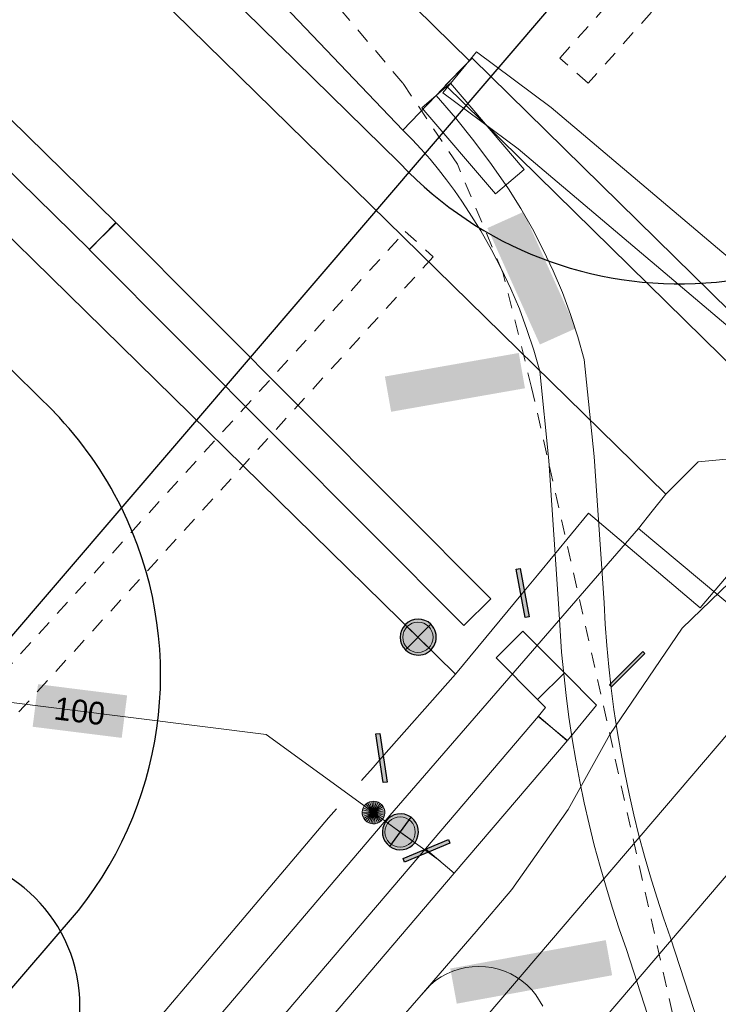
# Model space of a CAD drawing. Header units: metres. Extents: x 2695560 to 2696939, y 1260491 to 1262050.
# Tile 451 of 656: x 2696027 to 2696036, y 1261047 to 1261060. Entities that reach past the tile are written whole.
import ezdxf

# ---------------------------------------------------------------- set-up
doc = ezdxf.new("R2010")
doc.units = ezdxf.units.M
doc.linetypes.add('AUSGEZOGEN', pattern=[0])
doc.linetypes.add('VERDECKT2_S2', pattern=[0.36, 0.2, -0.16])
for name, color, linetype in [('XR$1$AV_Linien (BB)', 7, 'AUSGEZOGEN'), ('XR$1$AW_LK_Zwischenpunkt', 24, 'AUSGEZOGEN'), ('XR$1$GR_Baum', 94, 'AUSGEZOGEN'), ('XR$1$Liegenschaftsgrenzen', 7, 'AUSGEZOGEN'), ('XR$1$PFWA', 255, 'AUSGEZOGEN'), ('XR$1$WA_LK_Absperrarmatur', 171, 'AUSGEZOGEN'), ('XR$1$WA_LK_Rohrleitungsteil', 171, 'AUSGEZOGEN')]:
    doc.layers.add(name, color=color, linetype=linetype)
for name, color, linetype, lineweight in [('XR$2$ABW-LinieFlaeche-R-genau', 4, 'AUSGEZOGEN', 18), ('XR$2$ELE-Flaeche-oberirdisch', 1, 'AUSGEZOGEN', 18), ('XR$2$ELE-Linie-ungenau', 1, 'VERDECKT2_S2', 18), ('XR$2$ELE-LinieFlaeche-genau', 1, 'AUSGEZOGEN', 18), ('XR$2$ELE-LinieFlaeche-ungenau', 1, 'VERDECKT2_S2', 18), ('XR$2$GAS-Linie-genau', 12, 'AUSGEZOGEN', 18), ('XR$2$KOM-Linie-U-genau', 91, 'AUSGEZOGEN', 18), ('XR$2$WAS-Linie-genau', 5, 'AUSGEZOGEN', 18), ('XR$2$WAS-LinieFlaeche-genau', 5, 'AUSGEZOGEN', 18), ('XR$2$WAS-Punkt', 5, 'AUSGEZOGEN', 18), ('XR$2$WEI-Text', 59, 'AUSGEZOGEN', 18)]:
    doc.layers.add(name, color=color, linetype=linetype, lineweight=lineweight)
doc.styles.add('TXT', font='txt')

# ---------------------------------------------------------------- blocks, each defined once
blk = doc.blocks.new('COMPLEXOBJECT_620')
at = {"layer": 'XR$1$AV_Linien (BB)', "color": 7, "linetype": 'AUSGEZOGEN', "transparency": 33554687}
blk.add_arc((6034.513, 11061.805), 5.059, 225.1216, 326.0702, dxfattribs=at)
blk = doc.blocks.new('COMPLEXOBJECT_667')
at = {"layer": 'XR$1$AV_Linien (BB)', "color": 7, "linetype": 'AUSGEZOGEN', "transparency": 33554687}
blk.add_line((5990.212, 11006.042), (6026.587, 11048.476), dxfattribs=at)
blk.add_arc((6022.68, 11051.582), 4.991, 321.5161, 26.3122, dxfattribs=at)
blk = doc.blocks.new('WBGR1')
at = {"color": 94, "transparency": 33554687}
for radius, start, end in [(1, 90, 270), (1, 270, 90), (0.05, 90, 270), (0.05, 270, 90)]:
    blk.add_arc((0, 0), radius, start, end, dxfattribs=at)
blk = doc.blocks.new('BAW2092')
at = {"true_color": 0x000000, "transparency": 33554687}
blk.add_hatch(color=18, dxfattribs=at).paths.add_polyline_path([(-0.03, 0.5), (-0.03, -0.5), (0.03, -0.5), (0.03, 0.5)])
at = {"transparency": 33554687}
blk.add_lwpolyline([(-0.03, 0.5), (0.03, 0.5), (0.03, -0.5), (-0.03, -0.5), (-0.03, 0.5)], close=True, dxfattribs=at)
blk = doc.blocks.new('BWA2013')
at = {"true_color": 0x000000, "transparency": 33554687}
blk.add_hatch(color=18, dxfattribs=at).paths.add_polyline_path([(-0.291, -0.409), (0.352, 0.357), (0.291, 0.409), (-0.352, -0.357)])
at = {"transparency": 33554687}
blk.add_lwpolyline([(-0.291, -0.409), (-0.352, -0.357), (0.291, 0.409), (0.352, 0.357), (-0.291, -0.409)], close=True, dxfattribs=at)
blk = doc.blocks.new('BWA965')
at = {"layer": 'XR$1$PFWA', "transparency": 33554687}
blk.add_hatch(color=7, dxfattribs=at).paths.add_polyline_path([(0, 0.5), (-0.051, 0.497), (-0.101, 0.49), (-0.15, 0.477), (-0.197, 0.459), (-0.243, 0.437), (-0.286, 0.41), (-0.326, 0.379), (-0.362, 0.344), (-0.395, 0.306), (-0.424, 0.264), (-0.449, 0.22), (-0.469, 0.174), (-0.484, 0.125), (-0.494, 0.076), (-0.499, 0.025), (-0.499, -0.025), (-0.494, -0.076), (-0.484, -0.125), (-0.469, -0.174), (-0.449, -0.22), (-0.424, -0.264), (-0.395, -0.306), (-0.362, -0.344), (-0.326, -0.379), (-0.286, -0.41), (-0.243, -0.437), (-0.197, -0.459), (-0.15, -0.477), (-0.101, -0.49), (-0.051, -0.497), (0, -0.5), (0.051, -0.497), (0.101, -0.49), (0.15, -0.477), (0.197, -0.459), (0.243, -0.437), (0.286, -0.41), (0.326, -0.379), (0.362, -0.344), (0.395, -0.306), (0.424, -0.264), (0.449, -0.22), (0.469, -0.174), (0.484, -0.125), (0.494, -0.076), (0.499, -0.025), (0.499, 0.025), (0.494, 0.076), (0.484, 0.125), (0.469, 0.174), (0.449, 0.22), (0.424, 0.264), (0.395, 0.306), (0.362, 0.344), (0.326, 0.379), (0.286, 0.41), (0.243, 0.437), (0.197, 0.459), (0.15, 0.477), (0.101, 0.49), (0.051, 0.497)])
at = {"transparency": 33554687}
blk.add_line((0, 0.5), (0, -0.5), dxfattribs=at)
for start, end in [(90, 270), (270, 90)]:
    blk.add_arc((0, 0), 0.5, start, end, dxfattribs=at)
blk = doc.blocks.new('WAS-ABSPERRORGAN')
at = {"layer": 'XR$2$WAS-Punkt', "linetype": 'AUSGEZOGEN', "transparency": 33554687}
for p, q in [((0, 200, 2500), (0, -200, 2500)), ((0, 0), (0, 0))]:
    blk.add_line(p, q, dxfattribs=at)
blk.add_circle((0, 0, 502500), 200, dxfattribs=at)
blk = doc.blocks.new('WAS-BOGEN_VERTIKAL')
at = {"layer": 'XR$2$WAS-Punkt', "transparency": 33554687}
blk.add_hatch(color=5, dxfattribs=at).paths.add_polyline_path([(0, -150), (15, -149), (30, -147), (45, -143), (59, -138), (73, -131), (86, -123), (98, -114), (109, -103), (119, -92), (127, -79), (135, -66), (141, -52), (145, -38), (148, -23), (150, -8), (150, 8), (148, 23), (145, 38), (141, 52), (135, 66), (127, 79), (119, 92), (109, 103), (98, 114), (86, 123), (73, 131), (59, 138), (45, 143), (30, 147), (15, 149), (0, 150), (-15, 149), (-30, 147), (-45, 143), (-59, 138), (-73, 131), (-86, 123), (-98, 114), (-109, 103), (-119, 92), (-127, 79), (-135, 66), (-141, 52), (-145, 38), (-148, 23), (-150, 8), (-150, -8), (-148, -23), (-145, -38), (-141, -52), (-135, -66), (-127, -79), (-119, -92), (-109, -103), (-98, -114), (-86, -123), (-73, -131), (-59, -138), (-45, -143), (-30, -147), (-15, -149)])
at = {"layer": 'XR$2$WAS-Punkt', "lineweight": 13, "transparency": 33554687}
for points in [[(-57, 139, 2500), (0, 0, 2500), (-83, 125, 2500)], [(-57, 139), (0, 0), (-83, 125)], [(-57, 139, 2500), (-57, 139), (-83, 125), (-83, 125, 2500)], [(-29, 147, 2500), (0, 0, 2500), (-57, 139, 2500)], [(-29, 147), (0, 0), (-57, 139)], [(-29, 147, 2500), (-29, 147), (-57, 139), (-57, 139, 2500)], [(0, 150, 2500), (0, 0, 2500), (-29, 147, 2500)], [(0, 150), (0, 0), (-29, 147)], [(0, 150, 2500), (0, 150), (-29, 147), (-29, 147, 2500)], [(29, 147, 2500), (0, 0, 2500), (0, 150, 2500)], [(29, 147), (0, 0), (0, 150)], [(29, 147, 2500), (29, 147), (0, 150), (0, 150, 2500)], [(57, 139, 2500), (0, 0, 2500), (29, 147, 2500)], [(57, 139), (0, 0), (29, 147)], [(83, 125, 2500), (0, 0, 2500), (57, 139, 2500)], [(83, 125), (0, 0), (57, 139)], [(57, 139, 2500), (57, 139), (29, 147), (29, 147, 2500)], [(83, 125, 2500), (83, 125), (57, 139), (57, 139, 2500)], [(-147, 29, 2500), (0, 0, 2500), (-150, 0, 2500)], [(-147, 29), (0, 0), (-150, 0)], [(-147, 29, 2500), (-147, 29), (-150, 0), (-150, 0, 2500)], [(-150, 0, 2500), (0, 0, 2500), (-147, -29, 2500)], [(-150, 0), (0, 0), (-147, -29)], [(-139, 57, 2500), (0, 0, 2500), (-147, 29, 2500)], [(-139, 57), (0, 0), (-147, 29)], [(-139, 57, 2500), (-139, 57), (-147, 29), (-147, 29, 2500)], [(-147, -29, 2500), (0, 0, 2500), (-139, -57, 2500)], [(-147, -29), (0, 0), (-139, -57)], [(-125, 83, 2500), (0, 0, 2500), (-139, 57, 2500)], [(-125, 83), (0, 0), (-139, 57)], [(-125, 83, 2500), (-125, 83), (-139, 57), (-139, 57, 2500)], [(-139, -57, 2500), (0, 0, 2500), (-125, -83, 2500)], [(-139, -57), (0, 0), (-125, -83)], [(-106, 106, 2500), (0, 0, 2500), (-125, 83, 2500)], [(-106, 106), (0, 0), (-125, 83)], [(-106, 106, 2500), (-106, 106), (-125, 83), (-125, 83, 2500)], [(-125, -83, 2500), (0, 0, 2500), (-106, -106, 2500)], [(-125, -83), (0, 0), (-106, -106)], [(-83, 125, 2500), (0, 0, 2500), (-106, 106, 2500)], [(-83, 125), (0, 0), (-106, 106)], [(-83, 125, 2500), (-83, 125), (-106, 106), (-106, 106, 2500)], [(-106, -106, 2500), (0, 0, 2500), (-83, -125, 2500)], [(-106, -106), (0, 0), (-83, -125)], [(-83, -125, 2500), (0, 0, 2500), (-57, -139, 2500)], [(-83, -125), (0, 0), (-57, -139)], [(-57, -139, 2500), (0, 0, 2500), (-29, -147, 2500)], [(-57, -139), (0, 0), (-29, -147)], [(-29, -147, 2500), (0, 0, 2500), (0, -150, 2500)], [(-29, -147), (0, 0), (0, -150)], [(106, 106, 2500), (0, 0, 2500), (83, 125, 2500)], [(106, 106), (0, 0), (83, 125)], [(125, 83, 2500), (0, 0, 2500), (106, 106, 2500)], [(125, 83), (0, 0), (106, 106)], [(139, 57, 2500), (0, 0, 2500), (125, 83, 2500)], [(139, 57), (0, 0), (125, 83)], [(147, 29, 2500), (0, 0, 2500), (139, 57, 2500)], [(147, 29), (0, 0), (139, 57)], [(150, 0, 2500), (0, 0, 2500), (147, 29, 2500)], [(150, 0), (0, 0), (147, 29)], [(0, -150, 2500), (0, 0, 2500), (29, -147, 2500)], [(29, -147, 2500), (0, 0, 2500), (57, -139, 2500)], [(57, -139, 2500), (0, 0, 2500), (83, -125, 2500)], [(83, -125, 2500), (0, 0, 2500), (106, -106, 2500)], [(106, -106, 2500), (0, 0, 2500), (125, -83, 2500)], [(125, -83, 2500), (0, 0, 2500), (139, -57, 2500)], [(139, -57, 2500), (0, 0, 2500), (147, -29, 2500)], [(147, -29, 2500), (0, 0, 2500), (150, 0, 2500)], [(0, -150), (0, 0), (29, -147)], [(29, -147), (0, 0), (57, -139)], [(57, -139), (0, 0), (83, -125)], [(83, -125), (0, 0), (106, -106)], [(106, -106), (0, 0), (125, -83)], [(125, -83), (0, 0), (139, -57)], [(139, -57), (0, 0), (147, -29)], [(147, -29), (0, 0), (150, 0)], [(106, 106, 2500), (106, 106), (83, 125), (83, 125, 2500)], [(125, 83, 2500), (125, 83), (106, 106), (106, 106, 2500)], [(139, 57, 2500), (139, 57), (125, 83), (125, 83, 2500)], [(147, 29, 2500), (147, 29), (139, 57), (139, 57, 2500)], [(150, 0, 2500), (150, 0), (147, 29), (147, 29, 2500)], [(-150, 0, 2500), (-150, 0), (-147, -29), (-147, -29, 2500)], [(-147, -29, 2500), (-147, -29), (-139, -57), (-139, -57, 2500)], [(-139, -57, 2500), (-139, -57), (-125, -83), (-125, -83, 2500)], [(-125, -83, 2500), (-125, -83), (-106, -106), (-106, -106, 2500)], [(-106, -106, 2500), (-106, -106), (-83, -125), (-83, -125, 2500)], [(-83, -125, 2500), (-83, -125), (-57, -139), (-57, -139, 2500)], [(57, -139, 2500), (57, -139), (83, -125), (83, -125, 2500)], [(83, -125, 2500), (83, -125), (106, -106), (106, -106, 2500)], [(106, -106, 2500), (106, -106), (125, -83), (125, -83, 2500)], [(125, -83, 2500), (125, -83), (139, -57), (139, -57, 2500)], [(139, -57, 2500), (139, -57), (147, -29), (147, -29, 2500)], [(147, -29, 2500), (147, -29), (150, 0), (150, 0, 2500)], [(-57, -139, 2500), (-57, -139), (-29, -147), (-29, -147, 2500)], [(-29, -147, 2500), (-29, -147), (0, -150), (0, -150, 2500)], [(0, -150, 2500), (0, -150), (29, -147), (29, -147, 2500)], [(29, -147, 2500), (29, -147), (57, -139), (57, -139, 2500)]]:
    blk.add_3dface(points, dxfattribs=at)

msp = doc.modelspace()

# ---------------------------------------------------------------- hatches: boundary and pattern name
at = {"transparency": 33554687}
for points in [[(2696033.427, 1261057.506), (2696032.953, 1261057.293), (2696033.645, 1261055.756), (2696034.119, 1261055.969)], [(2696031.6, 1261055.333), (2696031.682, 1261054.868), (2696033.448, 1261055.178), (2696033.366, 1261055.644)], [(2696027.024, 1261051.271), (2696026.953, 1261050.71), (2696028.128, 1261050.563), (2696028.199, 1261051.124)], [(2696032.463, 1261047.518), (2696032.548, 1261047.054), (2696034.598, 1261047.429), (2696034.514, 1261047.893)]]:
    msp.add_hatch(color=7, dxfattribs=at).paths.add_polyline_path(points)

# ---------------------------------------------------------------- linework, layer by layer
at = {"layer": 'XR$1$AV_Linien (BB)', "color": 7, "linetype": 'AUSGEZOGEN', "transparency": 33554687}
msp.add_line((2695982.62, 1261098.73), (2696027.239, 1261054.861), dxfattribs=at)
msp.add_lwpolyline([(2695912.345, 1261175.718), (2695926.4, 1261161.876), (2695940.15, 1261148.326), (2695941.253, 1261147.243), (2695955.207, 1261133.505), (2695970.589, 1261118.364), (2695983.966, 1261105.191), (2695997.573, 1261091.812), (2696011.38, 1261078.224), (2696025.663, 1261064.169), (2696031.79, 1261058.157), (2696031.913, 1261058.03)], dxfattribs=at)
msp.add_arc((2696023.647, 1261051.392), 4.993, 26.2923, 44.0032, dxfattribs=at)
at = {"layer": 'XR$1$Liegenschaftsgrenzen', "color": 7, "linetype": 'AUSGEZOGEN', "transparency": 33554687}
msp.add_line((2696033.98, 1261060.445), (2696025.33, 1261050.34), dxfattribs=at)
at = {"layer": 'XR$2$ABW-LinieFlaeche-R-genau', "linetype": 'AUSGEZOGEN', "transparency": 33554687}
msp.add_lwpolyline([(2696038.415, 1261051.452), (2695993.915, 1260999.317), (2695993.003, 1261000.097), (2696037.503, 1261052.232), (2696038.415, 1261051.452)], close=True, dxfattribs=at)
at = {"layer": 'XR$2$ELE-Flaeche-oberirdisch', "transparency": 33554687}
for points in [[(2695969.292, 1261120.195), (2695977.982, 1261111.698), (2695986.473, 1261103.415), (2695995.154, 1261094.825), (2696003.412, 1261086.772), (2696012.236, 1261078.133), (2696020.517, 1261069.979), (2696029.078, 1261061.483), (2696031.838, 1261058.586), (2696032.054, 1261058.812), (2696032.276, 1261059.044), (2696032.576, 1261059.358), (2696032.714, 1261059.502), (2696032.714, 1261059.502), (2696029.876, 1261062.294), (2696021.281, 1261070.754), (2696013.007, 1261078.915), (2696004.214, 1261087.588), (2695996.032, 1261095.717), (2695987.334, 1261104.29), (2695978.887, 1261112.616), (2695970.243, 1261121.159)], [(2696035.979, 1261046.042), (2696035.367, 1261047.922), (2696035.274, 1261048.189), (2696035.186, 1261048.458), (2696035.103, 1261048.728), (2696035.025, 1261049), (2696034.952, 1261049.274), (2696034.884, 1261049.548), (2696034.821, 1261049.824), (2696034.764, 1261050.101), (2696034.712, 1261050.379), (2696034.664, 1261050.658), (2696034.622, 1261050.938), (2696034.586, 1261051.219), (2696034.554, 1261051.5), (2696034.528, 1261051.781), (2696034.507, 1261052.064), (2696034.491, 1261052.346), (2696034.361, 1261054.277), (2696034.23, 1261055.56), (2696034.146, 1261055.858), (2696034.049, 1261056.152), (2696033.941, 1261056.442), (2696033.821, 1261056.727), (2696033.69, 1261057.007), (2696033.547, 1261057.282), (2696033.393, 1261057.551), (2696033.229, 1261057.813), (2696033.007, 1261058.133), (2696032.774, 1261058.445), (2696032.531, 1261058.749), (2696032.276, 1261059.044), (2696031.838, 1261058.586), (2696031.838, 1261058.586), (2696031.961, 1261058.462), (2696032.079, 1261058.334), (2696032.195, 1261058.203), (2696032.306, 1261058.068), (2696032.413, 1261057.931), (2696032.517, 1261057.79), (2696032.616, 1261057.646), (2696032.711, 1261057.5), (2696032.864, 1261057.256), (2696033.007, 1261057.006), (2696033.14, 1261056.751), (2696033.262, 1261056.49), (2696033.374, 1261056.225), (2696033.474, 1261055.955), (2696033.564, 1261055.681), (2696033.642, 1261055.404), (2696033.763, 1261054.226), (2696033.895, 1261052.267), (2696033.911, 1261051.98), (2696033.932, 1261051.693), (2696033.959, 1261051.407), (2696033.991, 1261051.121), (2696034.028, 1261050.836), (2696034.071, 1261050.552), (2696034.119, 1261050.268), (2696034.172, 1261049.986), (2696034.231, 1261049.704), (2696034.294, 1261049.424), (2696034.363, 1261049.145), (2696034.438, 1261048.867), (2696034.517, 1261048.59), (2696034.602, 1261048.316), (2696034.691, 1261048.042), (2696034.786, 1261047.771), (2696035.533, 1261045.455)]]:
    msp.add_lwpolyline(points, dxfattribs=at)
msp.add_lwpolyline([(2696040.886, 1261052.882), (2696033.792, 1261058.885), (2696032.809, 1261059.619), (2696032.366, 1261059.078), (2696033.356, 1261058.337), (2696040.434, 1261052.348), (2696040.886, 1261052.882)], close=True, dxfattribs=at)
at = {"layer": 'XR$2$ELE-Linie-ungenau', "linetype": 'VERDECKT2_S2', "transparency": 33554687}
msp.add_lwpolyline([(2696035.496, 1261009.828), (2696038.876, 1261013.948), (2696040.016, 1261015.628), (2696040.756, 1261017.418), (2696041.156, 1261019.558), (2696041.086, 1261021.638), (2696033.536, 1261055.188), (2696033.156, 1261056.708), (2696032.556, 1261058.138), (2696031.836, 1261059.208), (2696030.717, 1261060.528), (2695916.23, 1261173.248)], dxfattribs=at)
at = {"layer": 'XR$2$ELE-LinieFlaeche-genau', "linetype": 'AUSGEZOGEN', "transparency": 33554687}
for points in [[(2696039.924, 1261051.785), (2696032.401, 1261059.18), (2696032.751, 1261059.536), (2696040.274, 1261052.141), (2696039.924, 1261051.785)], [(2696033.058, 1261057.744), (2696032.086, 1261058.882), (2696032.466, 1261059.206), (2696033.438, 1261058.068), (2696033.058, 1261057.744)]]:
    msp.add_lwpolyline(points, close=True, dxfattribs=at)
at = {"layer": 'XR$2$ELE-LinieFlaeche-ungenau', "linetype": 'VERDECKT2_S2', "transparency": 33554687}
for points in [[(2696033.907, 1261059.536), (2696037.616, 1261063.697), (2696038.29, 1261064.469), (2696038.666, 1261064.139), (2696037.99, 1261063.367), (2696034.281, 1261059.204), (2696033.907, 1261059.536)], [(2696016.133, 1261039.956), (2696031.867, 1261057.248), (2696032.237, 1261056.912), (2696016.503, 1261039.62), (2696016.133, 1261039.956)]]:
    msp.add_lwpolyline(points, close=True, dxfattribs=at)
at = {"layer": 'XR$2$GAS-Linie-genau', "linetype": 'AUSGEZOGEN', "transparency": 33554687}
for p, q in [((2696035.306, 1261053.778), (2696035.128, 1261053.556)), ((2696035.128, 1261053.556), (2696034.946, 1261053.328)), ((2696034.946, 1261053.328), (2696039.74, 1261049.301))]:
    msp.add_line(p, q, dxfattribs=at)
for points in [[(2696035.306, 1261053.778), (2696025.35, 1261063.54), (2696000.588, 1261087.818), (2695966.849, 1261120.818)], [(2696036.246, 1261054.256), (2696035.732, 1261054.205), (2696035.306, 1261053.778)], [(2696034.946, 1261053.328), (2696031.666, 1261049.538), (2696012.054, 1261026.472)]]:
    msp.add_lwpolyline(points, dxfattribs=at)
at = {"layer": 'XR$2$KOM-Linie-U-genau', "linetype": 'AUSGEZOGEN', "transparency": 33554687}
msp.add_line((2696032.078, 1261047.168), (2696019.245, 1261032.342), dxfattribs=at)
for points in [[(2696057.681, 1261075.003), (2696057.475, 1261074.786), (2696044.328, 1261059.644), (2696043.6, 1261058.691), (2696042.327, 1261057.256), (2696040.896, 1261055.908), (2696039.12, 1261054.537), (2696037.719, 1261053.762), (2696036.523, 1261052.98), (2696035.52, 1261052.012), (2696034.566, 1261050.608), (2696034.02, 1261049.619), (2696033.276, 1261048.562), (2696032.806, 1261048.008), (2696032.078, 1261047.168)], [(2696032.078, 1261047.168), (2696032.202, 1261047.303), (2696032.269, 1261047.358), (2696032.342, 1261047.407), (2696032.418, 1261047.449), (2696032.498, 1261047.484), (2696032.581, 1261047.511), (2696032.666, 1261047.531), (2696032.752, 1261047.542), (2696032.839, 1261047.546), (2696032.926, 1261047.542), (2696033.012, 1261047.53), (2696033.097, 1261047.509), (2696033.18, 1261047.482), (2696033.26, 1261047.446), (2696033.336, 1261047.404), (2696033.408, 1261047.355), (2696033.475, 1261047.299), (2696033.537, 1261047.238), (2696033.593, 1261047.171), (2696033.685, 1261047.023)]]:
    msp.add_lwpolyline(points, dxfattribs=at)
at = {"layer": 'XR$2$WAS-Linie-genau', "linetype": 'AUSGEZOGEN', "transparency": 33554687}
for p, q in [((2696033.612, 1261052.712), (2696033.414, 1261052.472)), ((2696033.414, 1261052.472), (2696032.532, 1261051.404)), ((2696032.532, 1261051.404), (2696032.036, 1261051.891)), ((2696032.532, 1261051.404), (2696031.552, 1261050.295)), ((2696030.034, 1261050.607), (2696025.979, 1261051.115)), ((2696031.449, 1261049.577), (2696030.034, 1261050.607)), ((2696031.552, 1261050.295), (2696031.443, 1261050.172)), ((2696031.443, 1261050.172), (2696031.291, 1261050)), ((2696031.801, 1261049.32), (2696031.449, 1261049.577)), ((2696032.064, 1261049.129), (2696031.801, 1261049.32)), ((2696032.145, 1261049.07), (2696032.064, 1261049.129)), ((2696032.326, 1261048.938), (2696032.145, 1261049.07))]:
    msp.add_line(p, q, dxfattribs=at)
for points in [[(2696032.036, 1261051.891), (2695993.762, 1261089.459), (2695984.125, 1261098.785)], [(2696036.205, 1261052.802), (2696035.759, 1261052.278), (2696034.286, 1261053.528), (2696033.612, 1261052.712)], [(2696030.96, 1261049.625), (2696030.856, 1261049.508), (2696019.016, 1261035.513)]]:
    msp.add_lwpolyline(points, dxfattribs=at)
at = {"layer": 'XR$2$WAS-LinieFlaeche-genau', "linetype": 'AUSGEZOGEN', "transparency": 33554687}
for points in [[(2695968.558, 1261115.769), (2695993.813, 1261090.977), (2696028.052, 1261057.366), (2696027.702, 1261057.01), (2695993.463, 1261090.621), (2695968.208, 1261115.413), (2695968.558, 1261115.769)], [(2696032.643, 1261052.045), (2696027.7, 1261057.012), (2696028.054, 1261057.364), (2696032.997, 1261052.397), (2696032.643, 1261052.045)], [(2696033.615, 1261051.068), (2696033.066, 1261051.62), (2696033.42, 1261051.972), (2696033.969, 1261051.42), (2696033.615, 1261051.068)], [(2696033.622, 1261050.846), (2696033.719, 1261050.963), (2696033.615, 1261051.068), (2696033.969, 1261051.42), (2696034.393, 1261050.993), (2696034.008, 1261050.528), (2696033.622, 1261050.846)], [(2696032.136, 1261049.1), (2696033.625, 1261050.849), (2696034.005, 1261050.525), (2696032.516, 1261048.776), (2696032.136, 1261049.1)], [(2696020.089, 1261034.96), (2696032.136, 1261049.1), (2696032.516, 1261048.776), (2696020.469, 1261034.636), (2696020.089, 1261034.96)]]:
    msp.add_lwpolyline(points, close=True, dxfattribs=at)

# ---------------------------------------------------------------- block references
at = {"layer": 'XR$1$AV_Linien (BB)', "color": 7, "linetype": 'AUSGEZOGEN', "lineweight": -3, "transparency": 33554687}
for name in ['COMPLEXOBJECT_620', 'COMPLEXOBJECT_667']:
    msp.add_blockref(name, (2690000.97, 1249999.81), dxfattribs=at)
at = {"layer": 'XR$1$AW_LK_Zwischenpunkt', "color": 24, "linetype": 'AUSGEZOGEN', "lineweight": -3, "transparency": 33554687, "xscale": 0.6249999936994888, "yscale": 0.6249999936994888, "rotation": 135.031115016}
msp.add_blockref('BAW2092', (2696034.797, 1261051.471), dxfattribs=at)
at = {"layer": 'XR$1$GR_Baum', "color": 94, "linetype": 'AUSGEZOGEN', "lineweight": -3, "transparency": 33554687, "xscale": 2.020948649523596, "yscale": 2.020948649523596}
msp.add_blockref('WBGR1', (2696025.556, 1261047.023), dxfattribs=at)
at = {"layer": 'XR$1$WA_LK_Absperrarmatur', "color": 171, "linetype": 'AUSGEZOGEN', "lineweight": -3, "transparency": 33554687, "xscale": 0.475528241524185, "yscale": 0.475528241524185}
for p, rotation in [((2696032.04, 1261051.893), 135.534706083), ((2696031.805, 1261049.322), 143.938110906)]:
    msp.add_blockref('BWA965', p, dxfattribs=dict(at, rotation=rotation))
at = {"layer": 'XR$1$WA_LK_Rohrleitungsteil', "color": 171, "linetype": 'AUSGEZOGEN', "lineweight": -3, "transparency": 33554687}
for p, xscale, yscale, rotation in [((2696033.418, 1261052.474), 0.6499999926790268, 0.6499999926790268, 230.4500343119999), ((2696031.556, 1261050.297), 0.6499999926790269, 0.6499999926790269, 228.5244388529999), ((2696032.149, 1261049.072), 0.6499999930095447, 0.6499999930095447, 152.93808)]:
    msp.add_blockref('BWA2013', p, dxfattribs=dict(at, xscale=xscale, yscale=yscale, rotation=rotation))
at = {"layer": 'XR$2$WAS-Punkt', "color": 5, "linetype": 'AUSGEZOGEN', "lineweight": 18, "transparency": 33554687, "xscale": 0.001, "yscale": 0.001, "zscale": 0.001}
for name, p, rotation in [('WAS-ABSPERRORGAN', (2696032.036, 1261051.891), 45.6), ('WAS-BOGEN_VERTIKAL', (2696031.449, 1261049.577), 54.00000000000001), ('WAS-ABSPERRORGAN', (2696031.801, 1261049.32), 54.00000000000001)]:
    msp.add_blockref(name, p, dxfattribs=dict(at, rotation=rotation))

# ---------------------------------------------------------------- texts
at = {"layer": 'XR$2$WEI-Text', "transparency": 33554687, "insert": (2696027.572, 1261050.915), "char_height": 0.3, "width": 0.9119, "attachment_point": 5, "rotation": 352.9, "style": 'TXT'}
msp.add_mtext('\\W1.00;100', dxfattribs=at)

doc.saveas('drawing.dxf')
